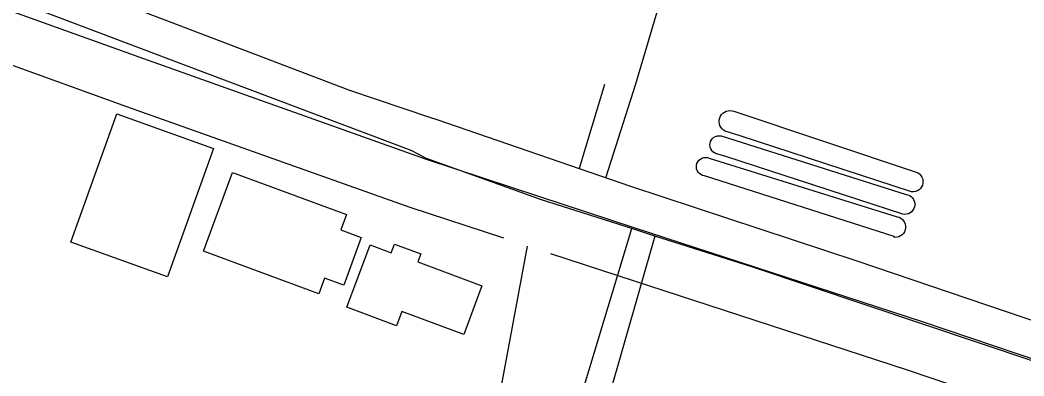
# Model space of a CAD drawing. Extents: x 3704301 to 3742427, y 506229 to 532009.
# Drawn here: x 3711228 to 3711822, y 524339 to 524550 of the extents above; entities that cross this region are included whole.
import ezdxf

# ---------------------------------------------------------------- set-up
doc = ezdxf.new("R2010")
doc.units = 0
for name, color, linetype in [('V-BLDG-OTLN', 7, 'Continuous'), ('V-ROAD-CNTR', 7, 'Continuous'), ('V-UTIL-LINE', 7, 'Continuous')]:
    doc.layers.add(name, color=color, linetype=linetype)

msp = doc.modelspace()

# ---------------------------------------------------------------- linework, layer by layer
at = {"layer": 'V-BLDG-OTLN'}
for points in [[(3711257.56, 524418.32), (3711284.74, 524494.32), (3711342.06, 524473.82), (3711314.88, 524397.82)], [(3711644.88, 524484.18), (3711643.93, 524484.8), (3711643.09, 524485.57), (3711642.4, 524486.48), (3711641.88, 524487.49), (3711641.55, 524488.58), (3711641.42, 524489.71), (3711641.48, 524490.85), (3711641.75, 524491.96), (3711642.21, 524493), (3711642.84, 524493.95), (3711643.63, 524494.77), (3711644.55, 524495.44), (3711645.58, 524495.94), (3711646.67, 524496.25), (3711647.81, 524496.36), (3711648.94, 524496.27), (3711650.04, 524495.98), (3711758.12, 524459.93), (3711759.17, 524459.41), (3711760.11, 524458.7), (3711760.89, 524457.83), (3711761.48, 524456.82), (3711761.88, 524455.72), (3711762.06, 524454.56), (3711762.01, 524453.39), (3711761.73, 524452.25), (3711761.25, 524451.18), (3711760.57, 524450.22), (3711759.73, 524449.41), (3711758.74, 524448.78), (3711757.65, 524448.34), (3711756.49, 524448.13), (3711755.32, 524448.13), (3711653.85, 524481.37)], [(3711640.67, 524470.5), (3711639.6, 524470.76), (3711638.61, 524471.23), (3711637.73, 524471.89), (3711637, 524472.7), (3711636.44, 524473.65), (3711636.08, 524474.69), (3711635.94, 524475.78), (3711636.02, 524476.88), (3711636.31, 524477.94), (3711636.81, 524478.92), (3711637.49, 524479.78), (3711638.33, 524480.49), (3711639.29, 524481.02), (3711640.34, 524481.34), (3711641.44, 524481.45), (3711642.53, 524481.35), (3711752.02, 524446.71), (3711753.12, 524446.46), (3711754.15, 524446.01), (3711755.07, 524445.38), (3711755.86, 524444.59), (3711756.49, 524443.66), (3711756.94, 524442.63), (3711757.18, 524441.54), (3711757.22, 524440.42), (3711757.04, 524439.31), (3711756.66, 524438.26), (3711756.1, 524437.29), (3711755.36, 524436.44), (3711754.47, 524435.76), (3711753.47, 524435.24), (3711752.4, 524434.93), (3711751.28, 524434.82), (3711750.17, 524434.92), (3711645.39, 524469.09)], [(3711745.01, 524421.7), (3711632.69, 524457.74), (3711631.62, 524457.98), (3711630.62, 524458.43), (3711629.73, 524459.07), (3711628.99, 524459.88), (3711628.43, 524460.81), (3711628.06, 524461.84), (3711627.91, 524462.93), (3711627.98, 524464.02), (3711628.27, 524465.07), (3711628.76, 524466.05), (3711629.43, 524466.91), (3711630.27, 524467.62), (3711631.23, 524468.14), (3711632.27, 524468.46), (3711633.36, 524468.57), (3711634.45, 524468.46), (3711635.49, 524468.13), (3711746.87, 524433.49), (3711747.96, 524433.16), (3711748.96, 524432.62), (3711749.86, 524431.92), (3711750.61, 524431.05), (3711751.19, 524430.07), (3711751.58, 524429), (3711751.76, 524427.88), (3711751.74, 524426.74), (3711751.51, 524425.62), (3711751.08, 524424.56), (3711750.46, 524423.6), (3711749.67, 524422.78), (3711748.75, 524422.1), (3711747.72, 524421.61), (3711746.62, 524421.32), (3711745.48, 524421.23)], [(3711353.21, 524459.58), (3711420.72, 524434.74), (3711417.38, 524425.67), (3711429.56, 524421.2), (3711419.16, 524392.92), (3711407.77, 524397.11), (3711404.38, 524387.9), (3711336.08, 524413.03)], [(3711501, 524392.49), (3711490.22, 524363.69), (3711453.57, 524377.41), (3711450.37, 524368.86), (3711420.9, 524379.89), (3711434.71, 524416.76), (3711447.26, 524412.06), (3711449.22, 524417.3), (3711464.73, 524411.49), (3711462.95, 524406.73)]]:
    msp.add_lwpolyline(points, close=True, dxfattribs=at)
at = {"layer": 'V-ROAD-CNTR'}
for points in [[(3712172.85, 524232.14), (3712115.58, 524252.26), (3711930.45, 524314.27), (3711762.39, 524371.1), (3711591.01, 524426.99), (3711535.28, 524445.27), (3711468.15, 524467.3), (3711300.82, 524526.88), (3711153.82, 524579.9)], [(3711513.89, 524420.72), (3711458.44, 524438.91), (3711290.7, 524498.64), (3711143.31, 524551.79), (3711089.55, 524572.63)], [(3711386, 523839.87), (3711421.64, 523966.69), (3711454.9, 524097.76), (3711487.7, 524225.04), (3711511.1, 524325.83), (3711527.85, 524416.14)], [(3712162.71, 524203.9), (3712105.85, 524223.88), (3711920.88, 524285.83), (3711752.93, 524342.63), (3711581.68, 524398.47), (3711541.7, 524411.59)]]:
    msp.add_lwpolyline(points, dxfattribs=at)
at = {"layer": 'V-UTIL-LINE'}
msp.add_line((3711573.54, 524511.8), (3711558.44, 524462.09), dxfattribs=at)
for points in [[(3711574.36, 524456.6), (3711592.16, 524512.23), (3711633.12, 524650.97), (3711654.46, 524728.97), (3711637.05, 524732.82)], [(3711256.3, 524571.98), (3711422.57, 524508.49), (3711469.93, 524492.51), (3711474.2, 524491.1), (3711588.82, 524451.62), (3711722.86, 524407.45), (3711898.58, 524347.77), (3711946.42, 524332.27), (3711970.54, 524342.26), (3712111.21, 524291.49), (3712286.48, 524227.54), (3712403.47, 524184.75)], [(3712399.74, 524161.55), (3712258.59, 524212.33), (3712093.27, 524274.88), (3711973.43, 524318.61), (3711950.27, 524306.72), (3711828.54, 524347.6), (3711661.35, 524403.52), (3711603.31, 524422.06), (3711589.62, 524426.43), (3711536.31, 524443.45), (3711468.1, 524467.9), (3711459.1, 524472.61), (3711324.57, 524523.4), (3711199.04, 524570.9)], [(3711433.43, 523924.04), (3711466.82, 524014.98), (3711481.84, 524066.6), (3711533.49, 524237.1), (3711561.19, 524329.93), (3711561.65, 524333.71), (3711589.62, 524426.43)], [(3711603.31, 524422.06), (3711575.87, 524326.18), (3711573.51, 524321.91), (3711538.3, 524204.93), (3711491.82, 524047.7), (3711479.14, 524006.49), (3711459.4, 523951.07), (3711450, 523920.76)]]:
    msp.add_lwpolyline(points, dxfattribs=at)

doc.saveas('drawing.dxf')
